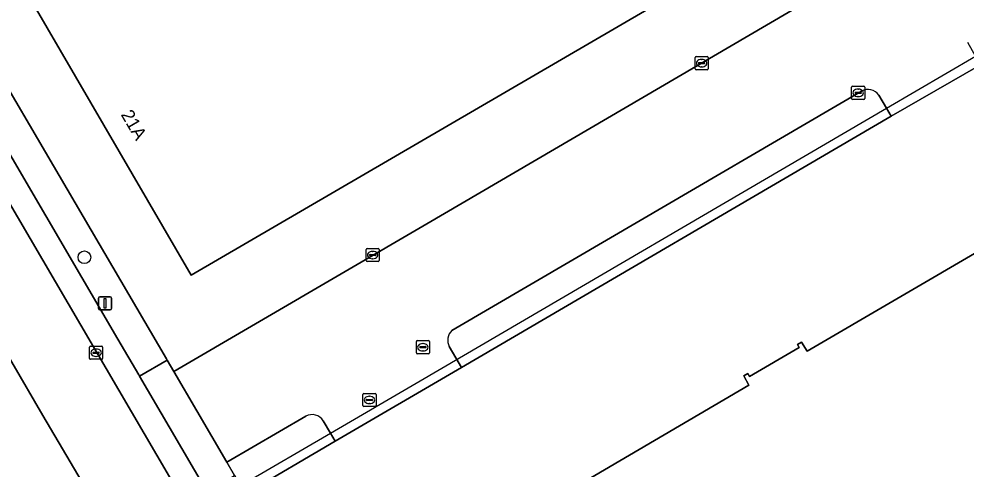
# Model space of a CAD drawing. Extents: x 157692 to 159674, y 381452 to 383291.
# Drawn here: x 159285.9 to 159358.3, y 382445.1 to 382479.4 of the extents above; entities that cross this region are included whole.
import ezdxf

# ---------------------------------------------------------------- set-up
doc = ezdxf.new("R2010")
doc.units = 0
for name, color, linetype in [('IMGEO_Boom', 7, 'Continuous'), ('IMGEO_Erf', 7, 'Continuous'), ('IMGEO_Groenvoorziening', 7, 'Continuous'), ('IMGEO_Hek', 7, 'Continuous'), ('IMGEO_Kolk', 7, 'Continuous'), ('IMGEO_Lichtmast', 7, 'Continuous'), ('IMGEO_Pand', 7, 'Continuous'), ('IMGEO_Pand_nummerreeks', 7, 'Continuous'), ('IMGEO_Parkeervlak_open', 7, 'Continuous'), ('IMGEO_Rijbaan_lokaal_open', 7, 'Continuous'), ('IMGEO_Rioolput', 7, 'Continuous'), ('IMGEO_Terreindeel_gesloten', 7, 'Continuous'), ('IMGEO_Voetpad_open', 7, 'Continuous')]:
    doc.layers.add(name, color=color, linetype=linetype)

msp = doc.modelspace()

# ---------------------------------------------------------------- linework, layer by layer
at = {"layer": 'IMGEO_Boom'}
msp.add_circle((159290.93, 382461.224), 0.489, dxfattribs=at)
at = {"layer": 'IMGEO_Erf'}
for points in [[(159352.895, 382487.802), (159339.389, 382511.09), (159338.648, 382510.67), (159338.485, 382510.958), (159330.428, 382506.262), (159342.696, 382485.262), (159299.099, 382459.846), (159286.912, 382480.764), (159287.089, 382480.867), (159287.032, 382480.967), (159279.425, 382493.984), (159288.184, 382499.103), (159277.202, 382517.817), (159319.978, 382542.64), (159319.876, 382542.812), (159329.194, 382548.272), (159329.209, 382548.245), (159337.822, 382553.328), (159348.694, 382559.698), (159346.256, 382564.131), (159354.458, 382568.978), (159355.033, 382567.971), (159356.983, 382564.555), (159366.071, 382569.881)], [(159235.895, 382558.738), (159251.481, 382532.13), (159251.304, 382531.966), (159258.878, 382519.081), (159265.892, 382507.019), (159268.223, 382503.022), (159269.961, 382500), (159277.322, 382487.204), (159283.308, 382476.984), (159283.436, 382477.049), (159285.082, 382474.172), (159287.354, 382470.279), (159297.195, 382453.468), (159297.248, 382453.377), (159297.766, 382452.493), (159317.094, 382463.787), (159351.459, 382483.89)]]:
    msp.add_lwpolyline(points, dxfattribs=at)
at = {"layer": 'IMGEO_Groenvoorziening'}
for points in [[(159350.313, 382473.908), (159331.124, 382462.704), (159319.009, 382455.634)], [(159352.587, 382471.993), (159352.225, 382472.611), (159351.648, 382473.596)], [(159318.813, 382454.403), (159319.735, 382452.814), (159352.587, 382471.993)], [(159284.449, 382444.232), (159288.131, 382437.12), (159287.975, 382435.559), (159287.943, 382434.28), (159288.722, 382432.471), (159290.168, 382430.741), (159291.853, 382428.893), (159292.995, 382427.335), (159296.187, 382422.011), (159303.345, 382410.653), (159321.208, 382380.165), (159324.993, 382382.475), (159325.107, 382383.792), (159319.878, 382392.953), (159320.399, 382393.232), (159320.332, 382393.347), (159318.789, 382395.995), (159318.293, 382395.729), (159312.869, 382405.231), (159313.272, 382405.463), (159303.739, 382421.825), (159293.441, 382439.523), (159287.745, 382449.134), (159275.868, 382469.49)], [(159307.863, 382449.081), (159301.811, 382445.581), (159302.41, 382444.558), (159303.229, 382443.159), (159310.1, 382447.18)], [(159310.1, 382447.18), (159309.735, 382447.788), (159309.172, 382448.726)]]:
    msp.add_lwpolyline(points, dxfattribs=at)
for centre, radius, start, end in [((159350.813, 382473.037), 1.005, 33.82519, 119.86607), ((159319.752, 382454.885), 1.056, 134.76441, 207.14218), ((159308.34, 382448.25), 0.958, 29.7903, 119.86248)]:
    msp.add_arc(centre, radius, start, end, dxfattribs=at)
at = {"layer": 'IMGEO_Hek'}
msp.add_lwpolyline([(159303.095, 382443.909), (159309.735, 382447.788), (159316.579, 382451.786), (159352.225, 382472.611), (159359.03, 382476.586), (159359.275, 382476.729), (159435.803, 382521.289)], dxfattribs=at)
at = {"layer": 'IMGEO_Kolk'}
for p, q in [((159337.596, 382475.619), (159337.596, 382476.471)), ((159337.671, 382476.545), (159338.523, 382476.545)), ((159337.855, 382476.039), (159337.855, 382476.051)), ((159338.293, 382476.002), (159337.895, 382476.002)), ((159337.898, 382476.088), (159338.296, 382476.088)), ((159338.084, 382476.325), (159338.109, 382476.325)), ((159338.339, 382476.051), (159338.339, 382476.039)), ((159338.597, 382476.471), (159338.597, 382475.619)), ((159338.523, 382475.545), (159337.671, 382475.545)), ((159338.107, 382475.765), (159338.082, 382475.765)), ((159349.564, 382473.352), (159349.564, 382474.204)), ((159349.639, 382474.278), (159350.491, 382474.278)), ((159349.823, 382473.772), (159349.823, 382473.784)), ((159350.261, 382473.735), (159349.863, 382473.735)), ((159349.866, 382473.821), (159350.264, 382473.821)), ((159350.052, 382474.058), (159350.077, 382474.058)), ((159350.307, 382473.784), (159350.307, 382473.772)), ((159350.565, 382474.204), (159350.565, 382473.352)), ((159350.491, 382473.278), (159349.639, 382473.278)), ((159350.075, 382473.498), (159350.05, 382473.498)), ((159312.46, 382460.967), (159312.46, 382461.819)), ((159312.535, 382461.893), (159313.387, 382461.893)), ((159312.719, 382461.387), (159312.719, 382461.399)), ((159312.762, 382461.436), (159313.16, 382461.436)), ((159312.948, 382461.673), (159312.973, 382461.673)), ((159313.203, 382461.399), (159313.203, 382461.387)), ((159313.461, 382461.819), (159313.461, 382460.967)), ((159313.387, 382460.893), (159312.535, 382460.893)), ((159313.157, 382461.35), (159312.759, 382461.35)), ((159312.971, 382461.113), (159312.946, 382461.113)), ((159291.321, 382453.503), (159291.321, 382454.355)), ((159291.396, 382454.429), (159292.248, 382454.429)), ((159291.809, 382454.209), (159291.834, 382454.209)), ((159292.322, 382454.355), (159292.322, 382453.503)), ((159316.296, 382453.928), (159316.296, 382454.78)), ((159316.371, 382454.854), (159317.223, 382454.854)), ((159316.555, 382454.348), (159316.555, 382454.36)), ((159316.993, 382454.311), (159316.595, 382454.311)), ((159316.598, 382454.397), (159316.996, 382454.397)), ((159316.784, 382454.634), (159316.809, 382454.634)), ((159317.039, 382454.36), (159317.039, 382454.348)), ((159317.297, 382454.78), (159317.297, 382453.928)), ((159292.248, 382453.429), (159291.396, 382453.429)), ((159291.58, 382453.923), (159291.58, 382453.935)), ((159292.018, 382453.886), (159291.62, 382453.886)), ((159291.623, 382453.972), (159292.021, 382453.972)), ((159291.832, 382453.649), (159291.807, 382453.649)), ((159292.064, 382453.935), (159292.064, 382453.923)), ((159317.223, 382453.854), (159316.371, 382453.854)), ((159316.807, 382454.074), (159316.782, 382454.074))]:
    msp.add_line(p, q, dxfattribs=at)
for points in [[(159337.596, 382475.619), (159337.596, 382476.471)], [(159337.671, 382476.545), (159338.523, 382476.545)], [(159338.597, 382476.471), (159338.597, 382475.619)], [(159338.523, 382475.545), (159337.671, 382475.545)], [(159349.564, 382473.352), (159349.564, 382474.204)], [(159349.639, 382474.278), (159350.491, 382474.278)], [(159350.565, 382474.204), (159350.565, 382473.352)], [(159350.491, 382473.278), (159349.639, 382473.278)], [(159312.46, 382460.967), (159312.46, 382461.819)], [(159312.535, 382461.893), (159313.387, 382461.893)], [(159313.461, 382461.819), (159313.461, 382460.967)], [(159313.387, 382460.893), (159312.535, 382460.893)], [(159291.321, 382453.503), (159291.321, 382454.355)], [(159291.396, 382454.429), (159292.248, 382454.429)], [(159292.322, 382454.355), (159292.322, 382453.503)], [(159316.296, 382453.928), (159316.296, 382454.78)], [(159316.371, 382454.854), (159317.223, 382454.854)], [(159317.297, 382454.78), (159317.297, 382453.928)], [(159292.248, 382453.429), (159291.396, 382453.429)], [(159317.223, 382453.854), (159316.371, 382453.854)]]:
    msp.add_lwpolyline(points, dxfattribs=at)
for centre, radius, start, end in [((159337.673, 382476.469), 0.0765, 91.55205, 178.44795), ((159337.673, 382476.469), 0.0765, 91.55205, 178.44795), ((159337.895, 382476.048), 0.0403, 85.87752, 175.75265), ((159337.892, 382476.038), 0.0366, 178.93798, 274.71019), ((159338.296, 382476.045), 0.043, 264.86636, 352.45326), ((159338.3, 382476.05), 0.0386, 1.73085, 96.63898), ((159338.521, 382476.469), 0.0765, 1.55205, 88.44795), ((159338.521, 382476.469), 0.0765, 1.55205, 88.44795), ((159337.673, 382475.621), 0.0765, 181.55205, 268.44795), ((159337.673, 382475.621), 0.0765, 181.55205, 268.44795), ((159338.521, 382475.621), 0.0765, 271.55205, 358.44795), ((159338.521, 382475.621), 0.0765, 271.55205, 358.44795), ((159349.641, 382474.202), 0.0765, 91.55205, 178.44795), ((159349.641, 382474.202), 0.0765, 91.55205, 178.44795), ((159349.863, 382473.781), 0.0403, 85.87752, 175.75265), ((159349.86, 382473.771), 0.0366, 178.93798, 274.71019), ((159350.264, 382473.778), 0.043, 264.86636, 352.45326), ((159350.268, 382473.783), 0.0386, 1.73085, 96.63898), ((159350.489, 382474.202), 0.0765, 1.55205, 88.44795), ((159350.489, 382474.202), 0.0765, 1.55205, 88.44795), ((159349.641, 382473.354), 0.0765, 181.55205, 268.44795), ((159349.641, 382473.354), 0.0765, 181.55205, 268.44795), ((159350.489, 382473.354), 0.0765, 271.55205, 358.44795), ((159350.489, 382473.354), 0.0765, 271.55205, 358.44795), ((159312.537, 382461.817), 0.0765, 91.55205, 178.44795), ((159312.537, 382461.817), 0.0765, 91.55205, 178.44795), ((159312.759, 382461.396), 0.0403, 85.87752, 175.75265), ((159312.756, 382461.386), 0.0366, 178.93798, 274.71019), ((159313.16, 382461.393), 0.043, 264.86636, 352.45326), ((159313.164, 382461.398), 0.0386, 1.73085, 96.63898), ((159313.385, 382461.817), 0.0765, 1.55205, 88.44795), ((159313.385, 382461.817), 0.0765, 1.55205, 88.44795), ((159312.537, 382460.969), 0.0765, 181.55205, 268.44795), ((159312.537, 382460.969), 0.0765, 181.55205, 268.44795), ((159313.385, 382460.969), 0.0765, 271.55205, 358.44795), ((159313.385, 382460.969), 0.0765, 271.55205, 358.44795), ((159291.398, 382454.353), 0.0765, 91.55205, 178.44795), ((159291.398, 382454.353), 0.0765, 91.55205, 178.44795), ((159292.246, 382454.353), 0.0765, 1.55205, 88.44795), ((159292.246, 382454.353), 0.0765, 1.55205, 88.44795), ((159316.373, 382454.778), 0.0765, 91.55205, 178.44795), ((159316.373, 382454.778), 0.0765, 91.55205, 178.44795), ((159316.595, 382454.357), 0.0403, 85.87752, 175.75265), ((159316.592, 382454.347), 0.0366, 178.93798, 274.71019), ((159316.996, 382454.354), 0.043, 264.86636, 352.45326), ((159317, 382454.359), 0.0386, 1.73085, 96.63898), ((159317.221, 382454.778), 0.0765, 1.55205, 88.44795), ((159317.221, 382454.778), 0.0765, 1.55205, 88.44795), ((159291.398, 382453.505), 0.0765, 181.55205, 268.44795), ((159291.398, 382453.505), 0.0765, 181.55205, 268.44795), ((159291.62, 382453.932), 0.0403, 85.87752, 175.75265), ((159291.617, 382453.922), 0.0366, 178.93798, 274.71019), ((159292.021, 382453.929), 0.043, 264.86636, 352.45326), ((159292.025, 382453.934), 0.0386, 1.73085, 96.63898), ((159292.246, 382453.505), 0.0765, 271.55205, 358.44795), ((159292.246, 382453.505), 0.0765, 271.55205, 358.44795), ((159316.373, 382453.93), 0.0765, 181.55205, 268.44795), ((159316.373, 382453.93), 0.0765, 181.55205, 268.44795), ((159317.221, 382453.93), 0.0765, 271.55205, 358.44795), ((159317.221, 382453.93), 0.0765, 271.55205, 358.44795)]:
    msp.add_arc(centre, radius, start, end, dxfattribs=at)
for centre, major_axis, ratio, start_param, end_param in [((159338.083, 382476.045), (-0.387, 0.002), 0.722429, 4.712389, 7.853982), ((159338.108, 382476.045), (-0.39, 0.002), 0.717154, 1.570796, 4.712389), ((159350.051, 382473.778), (-0.387, 0.002), 0.722429, 4.712389, 7.853982), ((159350.076, 382473.778), (-0.39, 0.002), 0.717154, 1.570796, 4.712389), ((159312.947, 382461.393), (-0.387, 0.002), 0.722429, 4.712389, 7.853982), ((159312.972, 382461.393), (-0.39, 0.002), 0.717154, 1.570796, 4.712389), ((159291.808, 382453.929), (-0.387, 0.002), 0.722429, 4.712389, 7.853982), ((159291.833, 382453.929), (-0.39, 0.002), 0.717154, 1.570796, 4.712389), ((159316.783, 382454.354), (-0.387, 0.002), 0.722429, 4.712389, 7.853982), ((159316.808, 382454.354), (-0.39, 0.002), 0.717154, 1.570796, 4.712389)]:
    msp.add_ellipse(centre, major_axis=major_axis, ratio=ratio, start_param=start_param, end_param=end_param, dxfattribs=at)
at = {"layer": 'IMGEO_Lichtmast'}
for p, q in [((159292.008, 382457.299), (159292.008, 382458.099)), ((159292.008, 382458.099), (159292.008, 382457.299)), ((159292.108, 382458.199), (159292.898, 382458.199)), ((159292.898, 382458.199), (159292.108, 382458.199)), ((159292.998, 382458.099), (159292.998, 382457.299)), ((159292.998, 382457.299), (159292.998, 382458.099)), ((159292.898, 382457.199), (159292.108, 382457.199)), ((159292.108, 382457.199), (159292.898, 382457.199))]:
    msp.add_line(p, q, dxfattribs=at)
msp.add_lwpolyline([(159292.428, 382458.074), (159292.578, 382458.074), (159292.578, 382457.324), (159292.428, 382457.324), (159292.428, 382458.074)], dxfattribs=at)
for centre, start, end in [((159292.108, 382458.099), 90, 180), ((159292.108, 382458.099), 90, 180), ((159292.898, 382458.099), 0, 90), ((159292.898, 382458.099), 360, 90), ((159292.108, 382457.299), 180, 270), ((159292.108, 382457.299), 180, 270), ((159292.898, 382457.299), 270, 0), ((159292.898, 382457.299), 270, 0)]:
    msp.add_arc(centre, 0.1, start, end, dxfattribs=at)
at = {"layer": 'IMGEO_Pand'}
for points in [[(159330.428, 382506.262), (159287.032, 382480.967), (159287.089, 382480.867), (159286.912, 382480.764), (159299.099, 382459.846), (159342.696, 382485.262)], [(159382.243, 382434.507), (159377.555, 382431.744), (159363.704, 382455.458), (159359.858, 382462.043), (159346.154, 382454.048), (159345.728, 382454.744), (159345.43, 382454.569), (159345.558, 382454.331), (159341.762, 382452.105), (159341.622, 382452.348), (159341.32, 382452.172), (159341.704, 382451.459), (159328.018, 382443.448), (159364.288, 382381.326), (159396.151, 382399.933), (159381.724, 382424.614), (159386.466, 382427.381), (159382.29, 382434.535)]]:
    msp.add_lwpolyline(points, close=True, dxfattribs=at)
at = {"layer": 'IMGEO_Parkeervlak_open'}
for points in [[(159249.605, 382531.021), (159247.507, 382529.779), (159352.344, 382350.577), (159355.29, 382345.541), (159356.027, 382344.312)], [(159300.306, 382443.307), (159300.303, 382443.311), (159297.394, 382448.284), (159295.131, 382452.152), (159295.076, 382452.247), (159293.486, 382454.964), (159285.241, 382469.09), (159282.945, 382472.977), (159267.19, 382500), (159266.363, 382501.419), (159263.838, 382505.78), (159256.758, 382517.831), (159249.451, 382530.299)]]:
    msp.add_lwpolyline(points, dxfattribs=at)
at = {"layer": 'IMGEO_Rijbaan_lokaal_open'}
for points in [[(159247.507, 382529.779), (159242.382, 382526.745), (159243.845, 382524.276), (159253.755, 382507.353), (159258.061, 382500), (159259.791, 382497.045), (159275.868, 382469.49), (159287.745, 382449.134), (159293.441, 382439.523), (159303.739, 382421.825), (159313.272, 382405.463), (159318.789, 382395.995), (159320.332, 382393.347), (159320.399, 382393.232), (159325.562, 382384.407), (159328.507, 382379.372), (159337.698, 382363.63)], [(159356.918, 382330.244), (159360.912, 382333.3), (159359.578, 382335.574), (159354.776, 382343.692), (159351.11, 382349.906), (159352.344, 382350.577), (159247.507, 382529.779)], [(159351.459, 382483.89), (159317.094, 382463.787), (159297.766, 382452.493), (159299.514, 382449.505), (159301.811, 382445.581), (159307.863, 382449.081)], [(159351.648, 382473.596), (159352.225, 382472.611), (159352.587, 382471.993), (159359.414, 382475.906), (159359.03, 382476.586), (159358.449, 382477.613)], [(159319.009, 382455.634), (159331.124, 382462.704), (159350.313, 382473.908)], [(159309.172, 382448.726), (159309.735, 382447.788), (159310.1, 382447.18), (159319.735, 382452.814), (159318.813, 382454.403)]]:
    msp.add_lwpolyline(points, dxfattribs=at)
for centre, radius, start, end in [((159350.813, 382473.037), 1.005, 33.82519, 119.86607), ((159319.752, 382454.885), 1.056, 134.76441, 207.14218), ((159308.34, 382448.25), 0.958, 29.7903, 119.86248)]:
    msp.add_arc(centre, radius, start, end, dxfattribs=at)
at = {"layer": 'IMGEO_Rioolput'}
for p, q in [((159312.215, 382449.901), (159312.215, 382450.753)), ((159312.29, 382450.827), (159313.142, 382450.827)), ((159312.703, 382450.607), (159312.728, 382450.607)), ((159313.216, 382450.753), (159313.216, 382449.901)), ((159313.142, 382449.827), (159312.29, 382449.827)), ((159312.474, 382450.321), (159312.474, 382450.333)), ((159312.912, 382450.284), (159312.514, 382450.284)), ((159312.517, 382450.37), (159312.915, 382450.37)), ((159312.726, 382450.047), (159312.701, 382450.047)), ((159312.958, 382450.333), (159312.958, 382450.321))]:
    msp.add_line(p, q, dxfattribs=at)
for points in [[(159312.215, 382449.901), (159312.215, 382450.753)], [(159312.29, 382450.827), (159313.142, 382450.827)], [(159313.216, 382450.753), (159313.216, 382449.901)], [(159313.142, 382449.827), (159312.29, 382449.827)]]:
    msp.add_lwpolyline(points, dxfattribs=at)
for centre, radius, start, end in [((159312.292, 382450.751), 0.0765, 91.55205, 178.44795), ((159312.292, 382450.751), 0.0765, 91.55205, 178.44795), ((159313.14, 382450.751), 0.0765, 1.55205, 88.44795), ((159313.14, 382450.751), 0.0765, 1.55205, 88.44795), ((159312.292, 382449.903), 0.0765, 181.55205, 268.44795), ((159312.292, 382449.903), 0.0765, 181.55205, 268.44795), ((159312.514, 382450.33), 0.0403, 85.87752, 175.75265), ((159312.511, 382450.32), 0.0366, 178.93798, 274.71019), ((159312.915, 382450.327), 0.043, 264.86636, 352.45326), ((159312.919, 382450.332), 0.0386, 1.73085, 96.63898), ((159313.14, 382449.903), 0.0765, 271.55205, 358.44795), ((159313.14, 382449.903), 0.0765, 271.55205, 358.44795)]:
    msp.add_arc(centre, radius, start, end, dxfattribs=at)
for centre, major_axis, ratio, start_param, end_param in [((159312.702, 382450.327), (-0.387, 0.002), 0.722429, 4.712389, 7.853982), ((159312.727, 382450.327), (-0.39, 0.002), 0.717154, 1.570796, 4.712389)]:
    msp.add_ellipse(centre, major_axis=major_axis, ratio=ratio, start_param=start_param, end_param=end_param, dxfattribs=at)
at = {"layer": 'IMGEO_Terreindeel_gesloten'}
msp.add_lwpolyline([(159359.414, 382475.906), (159352.587, 382471.993), (159319.735, 382452.814), (159310.1, 382447.18), (159303.229, 382443.159), (159304.181, 382441.533), (159312.468, 382427.357), (159329.278, 382398.557), (159340.781, 382378.881), (159346.918, 382368.416), (159349.732, 382363.611), (159352.531, 382358.832), (159360.481, 382345.384)], dxfattribs=at)
msp.add_lwpolyline([(159363.704, 382455.458), (159368.386, 382458.215), (159382.243, 382434.507), (159382.29, 382434.535), (159386.466, 382427.381), (159381.724, 382424.614), (159396.151, 382399.933), (159364.288, 382381.326), (159328.018, 382443.448), (159341.704, 382451.459), (159341.32, 382452.172), (159341.622, 382452.348), (159341.762, 382452.105), (159345.558, 382454.331), (159345.43, 382454.569), (159345.728, 382454.744), (159346.154, 382454.048), (159359.858, 382462.043)], close=True, dxfattribs=at)
at = {"layer": 'IMGEO_Voetpad_open'}
for points in [[(159277.322, 382487.204), (159269.961, 382500), (159268.223, 382503.022), (159265.892, 382507.019), (159263.838, 382505.78), (159266.363, 382501.419), (159267.19, 382500), (159282.945, 382472.977), (159285.241, 382469.09), (159293.486, 382454.964), (159295.076, 382452.247), (159295.131, 382452.152), (159297.248, 382453.377), (159297.195, 382453.468), (159287.354, 382470.279), (159285.082, 382474.172), (159283.436, 382477.049), (159283.308, 382476.984)], [(159299.514, 382449.505), (159297.766, 382452.493), (159297.248, 382453.377), (159295.131, 382452.152), (159297.394, 382448.284), (159300.303, 382443.311), (159302.41, 382444.558), (159301.811, 382445.581)]]:
    msp.add_lwpolyline(points, close=True, dxfattribs=at)

# ---------------------------------------------------------------- texts
at = {"layer": 'IMGEO_Pand_nummerreeks'}
msp.add_text('21A', height=1, rotation=300.22331, dxfattribs=at).set_placement((159293.685, 382472.119))

doc.saveas('drawing.dxf')
